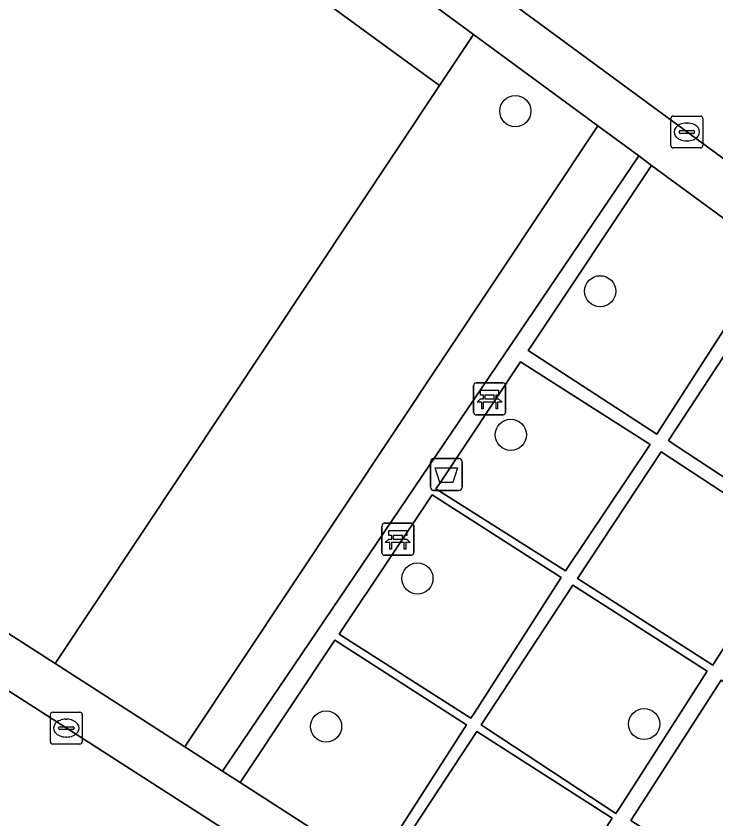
# Model space of a CAD drawing. Extents: x 160102 to 160934, y 382045 to 382923.
# Drawn here: x 160424.48 to 160446.44, y 382301.4 to 382326.59 of the extents above; entities that cross this region are included whole.
import ezdxf

# ---------------------------------------------------------------- set-up
doc = ezdxf.new("R2010")
doc.units = 0
for name, color, linetype in [('IMGEO_Afvalbak', 7, 'Continuous'), ('IMGEO_Bank', 7, 'Continuous'), ('IMGEO_Boom', 7, 'Continuous'), ('IMGEO_Groenvoorziening', 7, 'Continuous'), ('IMGEO_Kolk', 7, 'Continuous'), ('IMGEO_Rijbaan_lokaal_open', 7, 'Continuous'), ('IMGEO_Voetpad_open', 7, 'Continuous')]:
    doc.layers.add(name, color=color, linetype=linetype)

msp = doc.modelspace()

# ---------------------------------------------------------------- linework, layer by layer
at = {"layer": 'IMGEO_Afvalbak'}
for p, q in [((160437.584, 382312.708), (160438.374, 382312.708)), ((160438.374, 382312.708), (160437.584, 382312.708)), ((160437.484, 382311.808), (160437.484, 382312.608)), ((160437.484, 382312.608), (160437.484, 382311.808)), ((160438.474, 382312.608), (160438.474, 382311.808)), ((160438.474, 382311.808), (160438.474, 382312.608)), ((160438.374, 382311.708), (160437.584, 382311.708)), ((160437.584, 382311.708), (160438.374, 382311.708))]:
    msp.add_line(p, q, dxfattribs=at)
msp.add_lwpolyline([(160437.627, 382312.422), (160438.331, 382312.422), (160438.182, 382311.952), (160437.776, 382311.952), (160437.627, 382312.422)], dxfattribs=at)
for centre, start, end in [((160437.584, 382312.608), 90, 180), ((160437.584, 382312.608), 90, 180), ((160438.374, 382312.608), 0, 90), ((160438.374, 382312.608), 360, 90), ((160437.584, 382311.808), 180, 270), ((160437.584, 382311.808), 180, 270), ((160438.374, 382311.808), 270, 0), ((160438.374, 382311.808), 270, 0)]:
    msp.add_arc(centre, 0.1, start, end, dxfattribs=at)
at = {"layer": 'IMGEO_Bank'}
for p, q in [((160438.84, 382314.155), (160438.84, 382314.996)), ((160438.84, 382314.996), (160438.84, 382314.155)), ((160438.915, 382315.08), (160439.756, 382315.08)), ((160439.756, 382315.08), (160438.915, 382315.08)), ((160439.84, 382315.005), (160439.84, 382314.164)), ((160439.84, 382314.164), (160439.84, 382315.005)), ((160439.149, 382314.586), (160439.149, 382314.692)), ((160439.193, 382314.692), (160439.193, 382314.586)), ((160439.481, 382314.698), (160439.199, 382314.698)), ((160439.487, 382314.586), (160439.487, 382314.692)), ((160439.531, 382314.692), (160439.531, 382314.586)), ((160439.537, 382314.478), (160439.144, 382314.478)), ((160439.199, 382314.58), (160439.481, 382314.58)), ((160439.765, 382314.08), (160438.924, 382314.08)), ((160438.924, 382314.08), (160439.765, 382314.08)), ((160436.035, 382310.676), (160436.876, 382310.676)), ((160436.876, 382310.676), (160436.035, 382310.676)), ((160435.96, 382309.751), (160435.96, 382310.592)), ((160435.96, 382310.592), (160435.96, 382309.751)), ((160436.96, 382310.601), (160436.96, 382309.76)), ((160436.96, 382309.76), (160436.96, 382310.601)), ((160436.269, 382310.182), (160436.269, 382310.288)), ((160436.313, 382310.288), (160436.313, 382310.182)), ((160436.601, 382310.294), (160436.319, 382310.294)), ((160436.319, 382310.176), (160436.601, 382310.176)), ((160436.607, 382310.182), (160436.607, 382310.288)), ((160436.651, 382310.288), (160436.651, 382310.182)), ((160436.657, 382310.074), (160436.264, 382310.074)), ((160436.885, 382309.676), (160436.044, 382309.676)), ((160436.044, 382309.676), (160436.885, 382309.676))]:
    msp.add_line(p, q, dxfattribs=at)
for points in [[(160439.143, 382314.698), (160439.057, 382314.698), (160439.057, 382314.859), (160439.62, 382314.859), (160439.62, 382314.698), (160439.537, 382314.698)], [(160439.087, 382314.478), (160438.945, 382314.478), (160439.057, 382314.58), (160439.143, 382314.58)], [(160439.137, 382314.471), (160439.137, 382314.264), (160439.094, 382314.264), (160439.094, 382314.471)], [(160439.537, 382314.58), (160439.62, 382314.58), (160439.732, 382314.478), (160439.593, 382314.478)], [(160439.587, 382314.471), (160439.587, 382314.264), (160439.543, 382314.264), (160439.543, 382314.471)], [(160436.263, 382310.294), (160436.177, 382310.294), (160436.177, 382310.455), (160436.74, 382310.455), (160436.74, 382310.294), (160436.657, 382310.294)], [(160436.207, 382310.074), (160436.065, 382310.074), (160436.177, 382310.176), (160436.263, 382310.176)], [(160436.657, 382310.176), (160436.74, 382310.176), (160436.852, 382310.074), (160436.713, 382310.074)], [(160436.257, 382310.067), (160436.257, 382309.86), (160436.214, 382309.86), (160436.214, 382310.067)], [(160436.707, 382310.067), (160436.707, 382309.86), (160436.663, 382309.86), (160436.663, 382310.067)]]:
    msp.add_lwpolyline(points, dxfattribs=at)
for centre, radius, start, end in [((160438.918, 382315.002), 0.0779, 92.4484, 184.2845), ((160438.918, 382315.002), 0.0779, 92.4484, 184.2845), ((160439.762, 382315.002), 0.0779, 2.4484, 94.2845), ((160439.762, 382315.002), 0.0779, 2.4484, 94.2845), ((160439.142, 382314.691), 0.00671, 2.8957, 87.1043), ((160439.199, 382314.691), 0.00671, 92.8957, 177.1043), ((160439.481, 382314.691), 0.00671, 2.8957, 87.1043), ((160439.538, 382314.691), 0.00671, 92.8957, 177.1043), ((160439.087, 382314.471), 0.00671, 2.8957, 87.1043), ((160439.144, 382314.471), 0.00671, 92.8957, 177.1043), ((160439.142, 382314.587), 0.00671, 272.8957, 357.1043), ((160439.199, 382314.587), 0.00671, 182.8957, 267.1043), ((160439.481, 382314.587), 0.00671, 272.8957, 357.1043), ((160439.538, 382314.587), 0.00671, 182.8957, 267.1043), ((160439.536, 382314.471), 0.00671, 2.8957, 87.1043), ((160439.593, 382314.471), 0.00671, 92.8957, 177.1043), ((160438.918, 382314.158), 0.0779, 182.4484, 274.2845), ((160438.918, 382314.158), 0.0779, 182.4484, 274.2845), ((160439.762, 382314.158), 0.0779, 272.4484, 4.2845), ((160439.762, 382314.158), 0.0779, 272.4484, 4.2845), ((160436.038, 382310.598), 0.0779, 92.4484, 184.2845), ((160436.038, 382310.598), 0.0779, 92.4484, 184.2845), ((160436.882, 382310.598), 0.0779, 2.4484, 94.2845), ((160436.882, 382310.598), 0.0779, 2.4484, 94.2845), ((160436.262, 382310.287), 0.00671, 2.8957, 87.1043), ((160436.262, 382310.183), 0.00671, 272.8957, 357.1043), ((160436.319, 382310.287), 0.00671, 92.8957, 177.1043), ((160436.319, 382310.183), 0.00671, 182.8957, 267.1043), ((160436.601, 382310.287), 0.00671, 2.8957, 87.1043), ((160436.601, 382310.183), 0.00671, 272.8957, 357.1043), ((160436.658, 382310.287), 0.00671, 92.8957, 177.1043), ((160436.658, 382310.183), 0.00671, 182.8957, 267.1043), ((160436.207, 382310.067), 0.00671, 2.8957, 87.1043), ((160436.264, 382310.067), 0.00671, 92.8957, 177.1043), ((160436.656, 382310.067), 0.00671, 2.8957, 87.1043), ((160436.713, 382310.067), 0.00671, 92.8957, 177.1043), ((160436.038, 382309.754), 0.0779, 182.4484, 274.2845), ((160436.038, 382309.754), 0.0779, 182.4484, 274.2845), ((160436.882, 382309.754), 0.0779, 272.4484, 4.2845), ((160436.882, 382309.754), 0.0779, 272.4484, 4.2845)]:
    msp.add_arc(centre, radius, start, end, dxfattribs=at)
at = {"layer": 'IMGEO_Boom'}
for centre in [(160440.148, 382323.609), (160442.808, 382317.957), (160440.005, 382313.452), (160437.075, 382308.947), (160444.188, 382304.378), (160434.209, 382304.302)]:
    msp.add_circle(centre, 0.489, dxfattribs=at)
at = {"layer": 'IMGEO_Groenvoorziening'}
msp.add_lwpolyline([(160408.75, 382345.566), (160437.773, 382324.41), (160438.839, 382326.013), (160423.126, 382337.563), (160405.89, 382349.969)], dxfattribs=at)
for points in [[(160437.773, 382324.41), (160408.75, 382345.566), (160387.099, 382331.11), (160425.707, 382306.276)], [(160429.774, 382303.66), (160429.918, 382303.877), (160442.737, 382323.147), (160438.839, 382326.013), (160437.773, 382324.41), (160425.707, 382306.276)], [(160448.213, 382319.122), (160444.425, 382321.906), (160440.663, 382316.265), (160440.553, 382316.1), (160444.592, 382313.476), (160444.714, 382313.667)], [(160452.637, 382315.87), (160448.605, 382318.834), (160444.952, 382313.27), (160445.16, 382313.133), (160449.13, 382310.527), (160449.272, 382310.744)], [(160444.374, 382313.15), (160440.314, 382315.743), (160437.785, 382311.949), (160437.656, 382311.755), (160441.719, 382309.184)], [(160448.886, 382310.193), (160444.723, 382312.924), (160442.093, 382308.947), (160446.341, 382306.223), (160446.45, 382306.392)], [(160441.581, 382308.978), (160437.534, 382311.574), (160434.737, 382307.379), (160434.624, 382307.202), (160438.747, 382304.558), (160438.861, 382304.735)], [(160446.166, 382306.037), (160442.18, 382308.594), (160441.955, 382308.738), (160439.076, 382304.352), (160439.299, 382304.205), (160443.305, 382301.576), (160443.445, 382301.794)], [(160438.618, 382304.357), (160434.488, 382307.005), (160431.661, 382302.768), (160431.511, 382302.543), (160435.719, 382299.836)], [(160450.726, 382303.113), (160446.78, 382305.644), (160446.601, 382305.759), (160443.771, 382301.347), (160447.896, 382298.701), (160448.004, 382298.871)], [(160443.182, 382301.429), (160438.942, 382304.148), (160435.995, 382299.658), (160439.57, 382297.359), (160440.293, 382296.898)]]:
    msp.add_lwpolyline(points, close=True, dxfattribs=at)
at = {"layer": 'IMGEO_Kolk'}
for p, q in [((160445.029, 382322.529), (160445.029, 382323.381)), ((160445.104, 382323.455), (160445.956, 382323.455)), ((160445.517, 382323.235), (160445.542, 382323.235)), ((160446.03, 382323.381), (160446.03, 382322.529)), ((160445.288, 382322.949), (160445.288, 382322.961)), ((160445.331, 382322.998), (160445.729, 382322.998)), ((160445.772, 382322.961), (160445.772, 382322.949)), ((160445.726, 382322.912), (160445.328, 382322.912)), ((160445.956, 382322.455), (160445.104, 382322.455)), ((160445.54, 382322.675), (160445.515, 382322.675)), ((160425.559, 382303.825), (160425.559, 382304.677)), ((160425.634, 382304.751), (160426.486, 382304.751)), ((160426.56, 382304.677), (160426.56, 382303.825)), ((160426.047, 382304.531), (160426.072, 382304.531)), ((160425.818, 382304.245), (160425.818, 382304.257)), ((160426.256, 382304.208), (160425.858, 382304.208)), ((160425.861, 382304.294), (160426.259, 382304.294)), ((160426.302, 382304.257), (160426.302, 382304.245)), ((160426.07, 382303.971), (160426.045, 382303.971)), ((160426.486, 382303.751), (160425.634, 382303.751))]:
    msp.add_line(p, q, dxfattribs=at)
for points in [[(160445.029, 382322.529), (160445.029, 382323.381)], [(160445.104, 382323.455), (160445.956, 382323.455)], [(160446.03, 382323.381), (160446.03, 382322.529)], [(160445.956, 382322.455), (160445.104, 382322.455)], [(160425.559, 382303.825), (160425.559, 382304.677)], [(160425.634, 382304.751), (160426.486, 382304.751)], [(160426.56, 382304.677), (160426.56, 382303.825)], [(160426.486, 382303.751), (160425.634, 382303.751)]]:
    msp.add_lwpolyline(points, dxfattribs=at)
for centre, radius, start, end in [((160445.106, 382323.379), 0.0765, 91.552, 178.448), ((160445.106, 382323.379), 0.0765, 91.552, 178.448), ((160445.954, 382323.379), 0.0765, 1.552, 88.448), ((160445.954, 382323.379), 0.0765, 1.552, 88.448), ((160445.328, 382322.958), 0.0403, 85.8775, 175.7526), ((160445.733, 382322.96), 0.0386, 1.7309, 96.639), ((160445.325, 382322.948), 0.0366, 178.938, 274.7102), ((160445.729, 382322.955), 0.043, 264.8664, 352.4533), ((160445.106, 382322.531), 0.0765, 181.552, 268.448), ((160445.106, 382322.531), 0.0765, 181.552, 268.448), ((160445.954, 382322.531), 0.0765, 271.552, 358.448), ((160445.954, 382322.531), 0.0765, 271.552, 358.448), ((160425.636, 382304.675), 0.0765, 91.552, 178.448), ((160425.636, 382304.675), 0.0765, 91.552, 178.448), ((160426.484, 382304.675), 0.0765, 1.552, 88.448), ((160426.484, 382304.675), 0.0765, 1.552, 88.448), ((160425.858, 382304.254), 0.0403, 85.8775, 175.7526), ((160425.855, 382304.244), 0.0366, 178.938, 274.7102), ((160426.259, 382304.251), 0.043, 264.8664, 352.4533), ((160426.263, 382304.256), 0.0386, 1.7309, 96.639), ((160425.636, 382303.827), 0.0765, 181.552, 268.448), ((160425.636, 382303.827), 0.0765, 181.552, 268.448), ((160426.484, 382303.827), 0.0765, 271.552, 358.448), ((160426.484, 382303.827), 0.0765, 271.552, 358.448)]:
    msp.add_arc(centre, radius, start, end, dxfattribs=at)
for centre, major_axis, ratio, start_param, end_param in [((160445.516, 382322.955), (-0.387, 0.002), 0.722429, 4.712389, 7.853982), ((160445.541, 382322.955), (-0.39, 0.002), 0.717154, 1.570796, 4.712389), ((160426.046, 382304.251), (-0.387, 0.002), 0.722429, 4.712389, 7.853982), ((160426.071, 382304.251), (-0.39, 0.002), 0.717154, 1.570796, 4.712389)]:
    msp.add_ellipse(centre, major_axis=major_axis, ratio=ratio, start_param=start_param, end_param=end_param, dxfattribs=at)
at = {"layer": 'IMGEO_Rijbaan_lokaal_open'}
msp.add_lwpolyline([(160407.614, 382350.811), (160457.05, 382314.494), (160460.065, 382312.299)], dxfattribs=at)
msp.add_lwpolyline([(160390.438, 382318.814), (160402.157, 382311.428), (160432.528, 382291.84), (160436.26, 382297.701), (160399.869, 382321.076), (160394.166, 382324.73)], close=True, dxfattribs=at)
at = {"layer": 'IMGEO_Voetpad_open'}
for points in [[(160460.065, 382312.299), (160457.05, 382314.494), (160407.614, 382350.811)], [(160405.89, 382349.969), (160423.126, 382337.563), (160438.839, 382326.013), (160442.737, 382323.147), (160444.023, 382322.202), (160444.425, 382321.906), (160448.213, 382319.122), (160448.605, 382318.834), (160452.637, 382315.87), (160453.119, 382315.515), (160457.037, 382312.627), (160457.625, 382312.193), (160458.953, 382311.213), (160459.264, 382310.993)], [(160448.462, 382291.69), (160445.435, 382293.62), (160444.821, 382294.012), (160440.669, 382296.658), (160440.293, 382296.898), (160439.57, 382297.359), (160435.995, 382299.658), (160435.719, 382299.836), (160431.511, 382302.543), (160430.958, 382302.899), (160429.774, 382303.66), (160425.707, 382306.276), (160387.099, 382331.11), (160382.328, 382334.109), (160379.791, 382335.33)], [(160381.398, 382332.855), (160382.828, 382331.994), (160391.886, 382326.191), (160394.166, 382324.73), (160399.869, 382321.076), (160436.26, 382297.701), (160438.55, 382296.23), (160439.347, 382295.718), (160446.656, 382291.054), (160449.124, 382289.462), (160449.47, 382289.239), (160450.03, 382290.115), (160456.682, 382285.86), (160456.122, 382284.984), (160456.962, 382284.447)], [(160448.213, 382319.122), (160444.714, 382313.667), (160444.592, 382313.476), (160440.553, 382316.1), (160440.663, 382316.265), (160444.425, 382321.906), (160444.023, 382322.202), (160431.109, 382303.122), (160430.958, 382302.899), (160431.511, 382302.543), (160431.661, 382302.768), (160434.488, 382307.005), (160438.618, 382304.357), (160435.719, 382299.836)], [(160449.13, 382310.527), (160445.16, 382313.133), (160444.952, 382313.27), (160448.605, 382318.834)], [(160435.995, 382299.658), (160438.942, 382304.148), (160443.182, 382301.429), (160440.293, 382296.898)]]:
    msp.add_lwpolyline(points, dxfattribs=at)
for points in [[(160442.737, 382323.147), (160429.918, 382303.877), (160429.774, 382303.66), (160430.958, 382302.899), (160431.109, 382303.122), (160444.023, 382322.202)], [(160441.719, 382309.184), (160437.656, 382311.755), (160437.785, 382311.949), (160440.314, 382315.743), (160444.374, 382313.15)], [(160442.093, 382308.947), (160444.723, 382312.924), (160448.886, 382310.193), (160446.45, 382306.392), (160446.341, 382306.223)], [(160434.737, 382307.379), (160437.534, 382311.574), (160441.581, 382308.978), (160438.861, 382304.735), (160438.747, 382304.558), (160434.624, 382307.202)], [(160446.166, 382306.037), (160443.445, 382301.794), (160443.305, 382301.576), (160439.299, 382304.205), (160439.076, 382304.352), (160441.955, 382308.738), (160442.18, 382308.594)], [(160446.78, 382305.644), (160450.726, 382303.113), (160448.004, 382298.871), (160447.896, 382298.701), (160443.771, 382301.347), (160446.601, 382305.759)]]:
    msp.add_lwpolyline(points, close=True, dxfattribs=at)

doc.saveas('drawing.dxf')
